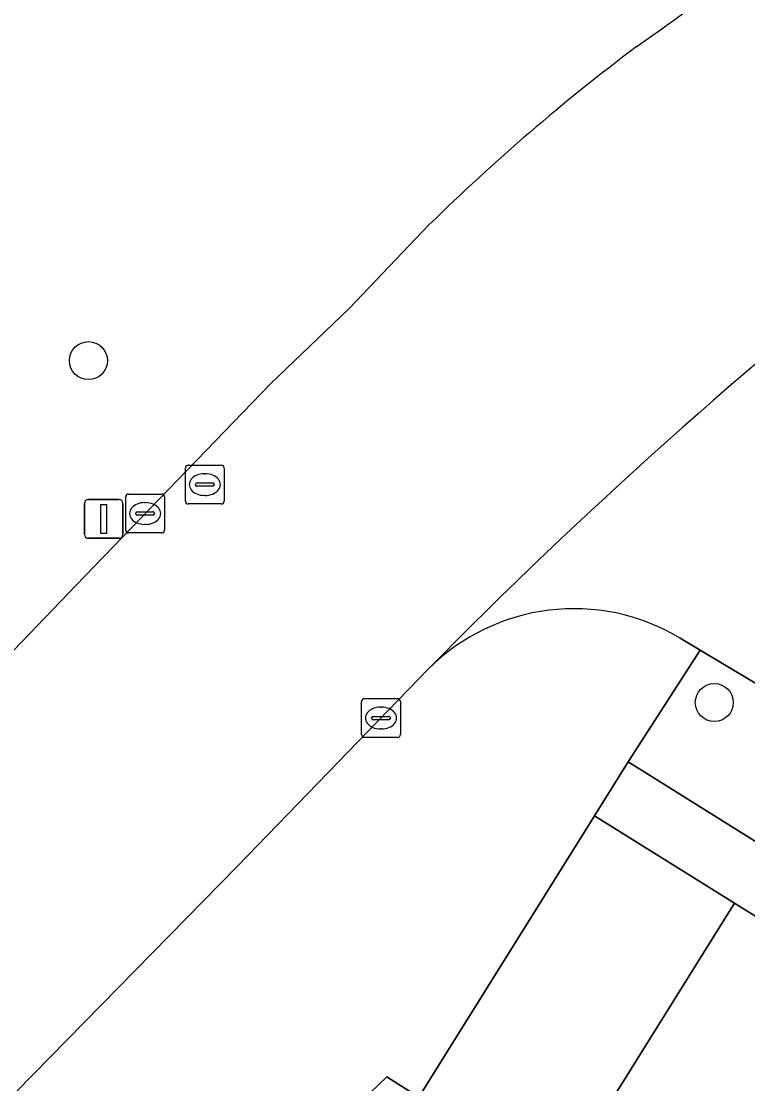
# Model space of a CAD drawing. Extents: x 162803 to 163818, y 381639 to 382475.
# Drawn here: x 162890.99 to 162909.7, y 382079.45 to 382106.8 of the extents above; entities that cross this region are included whole.
import ezdxf

# ---------------------------------------------------------------- set-up
doc = ezdxf.new("R2010")
doc.units = 0
for name, color, linetype in [('IMGEO_Berm_groen', 7, 'Continuous'), ('IMGEO_Boom', 7, 'Continuous'), ('IMGEO_Erf', 7, 'Continuous'), ('IMGEO_Kolk', 7, 'Continuous'), ('IMGEO_Lichtmast', 7, 'Continuous'), ('IMGEO_Pand', 7, 'Continuous'), ('IMGEO_Rijbaan_lokaal_gesloten', 7, 'Continuous'), ('IMGEO_Rijbaan_lokaal_open', 7, 'Continuous'), ('IMGEO_Rioolput', 7, 'Continuous'), ('IMGEO_Voetpad_open', 7, 'Continuous')]:
    doc.layers.add(name, color=color, linetype=linetype)

msp = doc.modelspace()

# ---------------------------------------------------------------- linework, layer by layer
at = {"layer": 'IMGEO_Berm_groen'}
msp.add_lwpolyline([(162846.718, 382066.488), (162845.391, 382069.852), (162846.257, 382070.033), (162850.416, 382070.058), (162853.046, 382069.777), (162855.81, 382069.186), (162857.968, 382068.355), (162858.75, 382067.567), (162863.695, 382062.767), (162867.469, 382066.672), (162875.028, 382074.484), (162880.038, 382079.529), (162885.738, 382085.353), (162892.398, 382092.286), (162897.408, 382097.47), (162899.437, 382099.408), (162901.496, 382101.566)], dxfattribs=at)
for centre, radius, start, end in [((162837.564, 382204.674), 120.44, 305.1045, 308.82577), ((162938.877, 382063.415), 53.412, 126.8766, 134.4162)]:
    msp.add_arc(centre, radius, start, end, dxfattribs=at)
at = {"layer": 'IMGEO_Boom'}
for centre in [(162892.717, 382098.065), (162908.838, 382089.261)]:
    msp.add_circle(centre, 0.489, dxfattribs=at)
at = {"layer": 'IMGEO_Erf'}
msp.add_lwpolyline([(162906.62, 382087.736), (162905.751, 382086.349), (162909.358, 382084.098), (162915.374, 382080.343), (162921.275, 382076.659), (162922.158, 382078.024)], close=True, dxfattribs=at)
at = {"layer": 'IMGEO_Kolk'}
for p, q in [((162893.677, 382093.703), (162893.677, 382094.555)), ((162893.752, 382094.629), (162894.604, 382094.629)), ((162894.678, 382094.555), (162894.678, 382093.703)), ((162894.165, 382094.409), (162894.19, 382094.409)), ((162893.936, 382094.123), (162893.936, 382094.135)), ((162894.374, 382094.086), (162893.976, 382094.086)), ((162893.979, 382094.172), (162894.377, 382094.172)), ((162894.42, 382094.135), (162894.42, 382094.123)), ((162894.188, 382093.849), (162894.163, 382093.849)), ((162894.604, 382093.629), (162893.752, 382093.629)), ((162899.753, 382088.437), (162899.753, 382089.289)), ((162899.828, 382089.363), (162900.68, 382089.363)), ((162900.754, 382089.289), (162900.754, 382088.437)), ((162900.241, 382089.143), (162900.266, 382089.143)), ((162900.012, 382088.857), (162900.012, 382088.869)), ((162900.45, 382088.82), (162900.052, 382088.82)), ((162900.055, 382088.906), (162900.453, 382088.906)), ((162900.496, 382088.869), (162900.496, 382088.857)), ((162900.264, 382088.583), (162900.239, 382088.583)), ((162900.68, 382088.363), (162899.828, 382088.363))]:
    msp.add_line(p, q, dxfattribs=at)
for points in [[(162893.677, 382093.703), (162893.677, 382094.555)], [(162893.752, 382094.629), (162894.604, 382094.629)], [(162894.678, 382094.555), (162894.678, 382093.703)], [(162894.604, 382093.629), (162893.752, 382093.629)], [(162899.753, 382088.437), (162899.753, 382089.289)], [(162899.828, 382089.363), (162900.68, 382089.363)], [(162900.754, 382089.289), (162900.754, 382088.437)], [(162900.68, 382088.363), (162899.828, 382088.363)]]:
    msp.add_lwpolyline(points, dxfattribs=at)
for centre, radius, start, end in [((162893.754, 382094.553), 0.0765, 91.552, 178.448), ((162893.754, 382094.553), 0.0765, 91.552, 178.448), ((162894.602, 382094.553), 0.0765, 1.552, 88.448), ((162894.602, 382094.553), 0.0765, 1.552, 88.448), ((162893.976, 382094.132), 0.0403, 85.8775, 175.7526), ((162893.973, 382094.122), 0.0366, 178.938, 274.7102), ((162894.377, 382094.129), 0.043, 264.8664, 352.4533), ((162894.381, 382094.134), 0.0386, 1.7309, 96.639), ((162893.754, 382093.705), 0.0765, 181.552, 268.448), ((162893.754, 382093.705), 0.0765, 181.552, 268.448), ((162894.602, 382093.705), 0.0765, 271.552, 358.448), ((162894.602, 382093.705), 0.0765, 271.552, 358.448), ((162899.83, 382089.287), 0.0765, 91.552, 178.448), ((162899.83, 382089.287), 0.0765, 91.552, 178.448), ((162900.678, 382089.287), 0.0765, 1.552, 88.448), ((162900.678, 382089.287), 0.0765, 1.552, 88.448), ((162900.052, 382088.866), 0.0403, 85.8775, 175.7526), ((162900.049, 382088.856), 0.0366, 178.938, 274.7102), ((162900.453, 382088.863), 0.043, 264.8664, 352.4533), ((162900.457, 382088.868), 0.0386, 1.7309, 96.639), ((162899.83, 382088.439), 0.0765, 181.552, 268.448), ((162899.83, 382088.439), 0.0765, 181.552, 268.448), ((162900.678, 382088.439), 0.0765, 271.552, 358.448), ((162900.678, 382088.439), 0.0765, 271.552, 358.448)]:
    msp.add_arc(centre, radius, start, end, dxfattribs=at)
for centre, major_axis, ratio, start_param, end_param in [((162894.164, 382094.129), (-0.387, 0.002), 0.722429, 4.712389, 7.853982), ((162894.189, 382094.129), (-0.39, 0.002), 0.717154, 1.570796, 4.712389), ((162900.24, 382088.863), (-0.387, 0.002), 0.722429, 4.712389, 7.853982), ((162900.265, 382088.863), (-0.39, 0.002), 0.717154, 1.570796, 4.712389)]:
    msp.add_ellipse(centre, major_axis=major_axis, ratio=ratio, start_param=start_param, end_param=end_param, dxfattribs=at)
at = {"layer": 'IMGEO_Lichtmast'}
for p, q in [((162892.717, 382094.49), (162893.507, 382094.49)), ((162893.507, 382094.49), (162892.717, 382094.49)), ((162892.617, 382093.59), (162892.617, 382094.39)), ((162892.617, 382094.39), (162892.617, 382093.59)), ((162893.607, 382094.39), (162893.607, 382093.59)), ((162893.607, 382093.59), (162893.607, 382094.39)), ((162893.507, 382093.49), (162892.717, 382093.49)), ((162892.717, 382093.49), (162893.507, 382093.49))]:
    msp.add_line(p, q, dxfattribs=at)
msp.add_lwpolyline([(162893.037, 382094.365), (162893.187, 382094.365), (162893.187, 382093.615), (162893.037, 382093.615), (162893.037, 382094.365)], dxfattribs=at)
for centre, start, end in [((162892.717, 382094.39), 90, 180), ((162892.717, 382094.39), 90, 180), ((162893.507, 382094.39), 0, 90), ((162893.507, 382094.39), 360, 90), ((162892.717, 382093.59), 180, 270), ((162892.717, 382093.59), 180, 270), ((162893.507, 382093.59), 270, 0), ((162893.507, 382093.59), 270, 0)]:
    msp.add_arc(centre, 0.1, start, end, dxfattribs=at)
at = {"layer": 'IMGEO_Pand'}
for points in [[(162909.358, 382084.098), (162905.751, 382086.349), (162901.639, 382079.762), (162901.229, 382079.105), (162900.4, 382079.622), (162892.487, 382072.025), (162895.95, 382068.418), (162896.427, 382067.921), (162903.491, 382074.699)], [(162906.456, 382073.449), (162907.515, 382075.145), (162910.835, 382073.072), (162915.374, 382080.343), (162909.358, 382084.098), (162903.491, 382074.699), (162896.427, 382067.921), (162899.62, 382064.594), (162902.826, 382061.254), (162904.001, 382060.03), (162906.255, 382062.194), (162903.019, 382065.565), (162908.892, 382070.914)]]:
    msp.add_lwpolyline(points, close=True, dxfattribs=at)
at = {"layer": 'IMGEO_Rijbaan_lokaal_gesloten'}
for points in [[(162901.496, 382101.566), (162899.437, 382099.408), (162897.408, 382097.47), (162892.398, 382092.286), (162885.738, 382085.353), (162880.038, 382079.529), (162875.028, 382074.484), (162867.469, 382066.672), (162863.695, 382062.767), (162861.909, 382060.919), (162860.165, 382059.115), (162851.91, 382050.669), (162845.49, 382043.926), (162842.499, 382040.872), (162840.941, 382039.281), (162839.208, 382037.457), (162838.578, 382036.825), (162837.253, 382035.497), (162835.403, 382033.742)], [(162841.015, 382027.817), (162842.254, 382029.116), (162842.516, 382029.384), (162851.304, 382038.405), (162851.517, 382038.623), (162858.156, 382045.535), (162863.261, 382050.801), (162876.36, 382064.246), (162887.329, 382075.655), (162896.559, 382085.045), (162901.469, 382090.121)]]:
    msp.add_lwpolyline(points, dxfattribs=at)
for centre, radius, start, end in [((162837.564, 382204.674), 120.44, 305.1045, 308.82577), ((162938.877, 382063.415), 53.412, 126.8766, 134.4162), ((162994.421, 381998.82), 130.292, 128.03083, 135.51329)]:
    msp.add_arc(centre, radius, start, end, dxfattribs=at)
at = {"layer": 'IMGEO_Rijbaan_lokaal_open'}
msp.add_lwpolyline([(162907.961, 382090.921), (162908.476, 382090.613), (162911.032, 382089.081), (162924.094, 382080.905), (162925.141, 382080.252)], dxfattribs=at)
for centre, radius, start, end in [((162994.421, 381998.82), 130.292, 128.03083, 135.51329), ((162905.227, 382086.363), 5.315, 59.0454, 135.0047)]:
    msp.add_arc(centre, radius, start, end, dxfattribs=at)
at = {"layer": 'IMGEO_Rioolput'}
for p, q in [((162895.214, 382094.448), (162895.214, 382095.3)), ((162895.289, 382095.374), (162896.141, 382095.374)), ((162896.215, 382095.3), (162896.215, 382094.448)), ((162895.702, 382095.154), (162895.727, 382095.154)), ((162895.473, 382094.868), (162895.473, 382094.88)), ((162895.911, 382094.831), (162895.513, 382094.831)), ((162895.516, 382094.917), (162895.914, 382094.917)), ((162895.957, 382094.88), (162895.957, 382094.868)), ((162895.725, 382094.594), (162895.7, 382094.594)), ((162896.141, 382094.374), (162895.289, 382094.374))]:
    msp.add_line(p, q, dxfattribs=at)
for points in [[(162895.214, 382094.448), (162895.214, 382095.3)], [(162895.289, 382095.374), (162896.141, 382095.374)], [(162896.215, 382095.3), (162896.215, 382094.448)], [(162896.141, 382094.374), (162895.289, 382094.374)]]:
    msp.add_lwpolyline(points, dxfattribs=at)
for centre, radius, start, end in [((162895.291, 382095.298), 0.0765, 91.552, 178.448), ((162895.291, 382095.298), 0.0765, 91.552, 178.448), ((162896.139, 382095.298), 0.0765, 1.552, 88.448), ((162896.139, 382095.298), 0.0765, 1.552, 88.448), ((162895.513, 382094.877), 0.0403, 85.8775, 175.7526), ((162895.51, 382094.867), 0.0366, 178.938, 274.7102), ((162895.914, 382094.874), 0.043, 264.8664, 352.4533), ((162895.918, 382094.879), 0.0386, 1.7309, 96.639), ((162895.291, 382094.45), 0.0765, 181.552, 268.448), ((162895.291, 382094.45), 0.0765, 181.552, 268.448), ((162896.139, 382094.45), 0.0765, 271.552, 358.448), ((162896.139, 382094.45), 0.0765, 271.552, 358.448)]:
    msp.add_arc(centre, radius, start, end, dxfattribs=at)
for centre, major_axis, ratio, start_param, end_param in [((162895.701, 382094.874), (-0.387, 0.002), 0.722429, 4.712389, 7.853982), ((162895.726, 382094.874), (-0.39, 0.002), 0.717154, 1.570796, 4.712389)]:
    msp.add_ellipse(centre, major_axis=major_axis, ratio=ratio, start_param=start_param, end_param=end_param, dxfattribs=at)
at = {"layer": 'IMGEO_Voetpad_open'}
for points in [[(162905.751, 382086.349), (162906.62, 382087.736), (162908.476, 382090.613), (162907.961, 382090.921)], [(162925.141, 382080.252), (162924.094, 382080.905), (162911.032, 382089.081), (162908.476, 382090.613), (162906.62, 382087.736), (162922.158, 382078.024), (162923.812, 382076.99), (162939.702, 382067.058)], [(162901.469, 382090.121), (162896.559, 382085.045), (162887.329, 382075.655), (162876.36, 382064.246), (162863.261, 382050.801), (162858.156, 382045.535), (162859.922, 382042.828), (162890.165, 382071.854), (162891.17, 382070.73), (162892.487, 382072.025), (162900.4, 382079.622), (162901.229, 382079.105), (162901.639, 382079.762), (162905.751, 382086.349)]]:
    msp.add_lwpolyline(points, dxfattribs=at)
msp.add_arc((162905.227, 382086.363), 5.315, 59.0454, 135.0047, dxfattribs=at)

doc.saveas('drawing.dxf')
